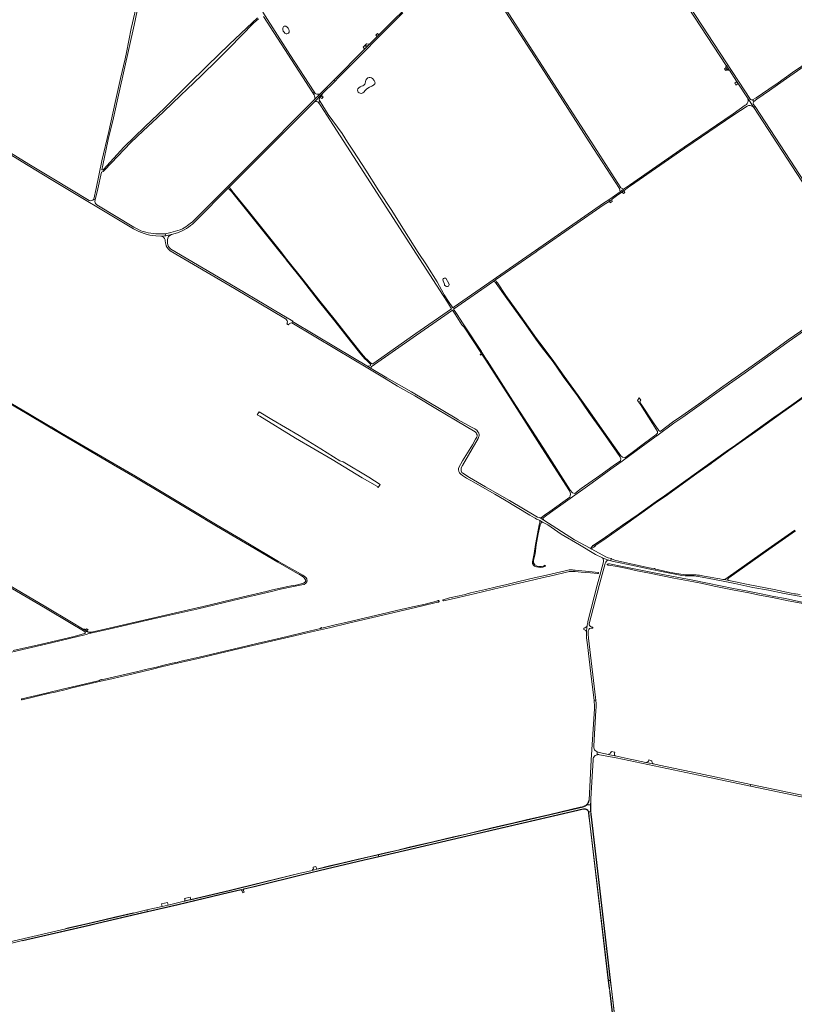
# Model space of a CAD drawing. Header units: metres. Extents: x 166325 to 190320, y 381923 to 404576.
# Tile 593 of 656: x 167481 to 169061, y 396203 to 398211. Entities that reach past the tile are written whole.
import ezdxf

# ---------------------------------------------------------------- set-up
doc = ezdxf.new("R2010")
doc.units = ezdxf.units.M
for name, color, linetype, lineweight in [('B-WE-OG-WATER_BEEK-GV', 8, 'Continuous', 18), ('B-WE-OG-WATER_MEER-GV', 8, 'Continuous', 18), ('B-WE-VH-VERHARDING_ASFALT-GV', 8, 'Continuous', 18), ('B-WE-VH-VERHARDING_BETON-GV', 8, 'Continuous', 18), ('B-WE-VH-VERHARDING_BETONSTRAATSTEEN-GV', 8, 'Continuous', 18), ('B-WE-VH-VERHARDING_FUNDERING_ZAND-GV', 8, 'Continuous', 18)]:
    doc.layers.add(name, color=color, linetype=linetype, lineweight=lineweight)

msp = doc.modelspace()

# ---------------------------------------------------------------- linework, layer by layer
at = {"layer": 'B-WE-OG-WATER_BEEK-GV', "flags": 128}
for points in [[(168648.386, 397085.104), (168614.272, 397087.994), (168609.871, 397088.422), (168608.449, 397088.84), (168606.885, 397088.961), (168604.436, 397088.816), (168601.515, 397088.581), (168590.869, 397086.217), (168575.765, 397082.749), (168555.267, 397078.113), (168536.191, 397073.704), (168518.768, 397069.511), (168493.515, 397063.607), (168474.457, 397059.185), (168453.494, 397054.19), (168431.004, 397048.723), (168400.368, 397041.649), (168389.539, 397038.754), (168377.427, 397035.972), (168357.984, 397031.459), (168344.71, 397027.968), (168344.51, 397027.854), (168344.36, 397027.679), (168344.278, 397027.463), (168344.275, 397027.233), (168344.311, 397027.098), (168344.529, 397026.181), (168344.581, 397025.925), (168344.708, 397025.696), (168344.898, 397025.517), (168345.133, 397025.402), (168345.392, 397025.364), (168345.602, 397025.391), (168349.168, 397026.192), (168375.836, 397032.406), (168421.976, 397043.483), (168449.881, 397049.989), (168474.788, 397055.535), (168491.459, 397059.592), (168529.851, 397068.683), (168549.419, 397073.047), (168568.192, 397077.481), (168596.344, 397084.258), (168599.678, 397084.992), (168601.629, 397085.389), (168603.218, 397085.571), (168608.297, 397085.725), (168614.184, 397085.234), (168626.172, 397084.052), (168645.171, 397082.749), (168659.834, 397081.259), (168660.345, 397081.252), (168660.367, 397081.252), (168660.641, 397081.293), (168660.891, 397081.41), (168661.098, 397081.593), (168661.245, 397081.828), (168661.318, 397082.095), (168661.474, 397082.857), (168661.292, 397083.477), (168661.008, 397083.69)], [(168096.37, 396971.223), (168095.734, 396971.077), (168095.541, 396971.033), (168095.741, 396970.558), (168095.707, 396969.915), (168095.45, 396969.659), (168094.88, 396969.314), (168060.196, 396961.064), (168029.186, 396953.602), (168003.281, 396947.727), (167967.718, 396939.513), (167933.536, 396931.389), (167884.631, 396919.896), (167846.815, 396910.752), (167807.187, 396901.568), (167803.553, 396900.796), (167791.873, 396898.214), (167775.091, 396894.174), (167760.107, 396890.641), (167737.789, 396885.715), (167722.366, 396881.843), (167683.476, 396872.667), (167665.491, 396868.319), (167648.123, 396864.762), (167647.649, 396864.743), (167647.233, 396864.89), (167647.043, 396865.097), (167645.08, 396864.647), (167645.097, 396864.507), (167645.001, 396864.158), (167644.627, 396863.813), (167643.649, 396863.375), (167615.061, 396856.624), (167570.884, 396846.06), (167535.337, 396837.635), (167485.665, 396825.915), (167485.197, 396825.678), (167484.862, 396825.339), (167484.774, 396825.09), (167484.834, 396824.442), (167485.122, 396824.041), (167485.557, 396823.737), (167486.25, 396823.585), (167539.353, 396836.305), (167553.424, 396839.654), (167576.094, 396845.05), (167588.299, 396847.955), (167608.526, 396852.64), (167646.647, 396861.602), (167668.971, 396866.665), (167686.125, 396870.671), (167709.462, 396876.217), (167734.892, 396882.416), (167749.016, 396885.914), (167772.84, 396891.409), (167793.439, 396896.387), (167845.26, 396908.319), (167872.701, 396914.745), (167901.581, 396921.608), (167938.879, 396930.56), (167965.106, 396936.675), (168041.413, 396954.547), (168076.096, 396962.285), (168112.611, 396970.875), (168151.902, 396980.267), (168221.706, 396996.674), (168288.142, 397012.19), (168328.112, 397021.636), (168332.077, 397022.534), (168333.973, 397022.858), (168335.396, 397023.229), (168335.899, 397023.319), (168335.984, 397023.357), (168336.217, 397023.519), (168336.395, 397023.739), (168336.505, 397024), (168336.539, 397024.281), (168336.321, 397025.197), (168336.3, 397025.298), (168336.192, 397025.569), (168336.014, 397025.8), (168335.78, 397025.975), (168335.508, 397026.08), (168334.885, 397026.165), (168333.583, 397025.838), (168323.538, 397022.997), (168305.26, 397018.422), (168282.351, 397013.281), (168249.496, 397005.649), (168218.198, 396998.313), (168186.454, 396990.685), (168157.818, 396984.248), (168121.92, 396975.686), (168097.307, 396969.937), (168096.801, 396969.854), (168096.595, 396970.029), (168096.43, 396970.486)]]:
    msp.add_lwpolyline(points, close=True, dxfattribs=at)
msp.add_lwpolyline([(169076.083, 397023.175), (169042.645, 397030.188), (169019.026, 397034.718), (168993.121, 397039.897), (168962.422, 397045.886), (168937.047, 397051.118), (168883.733, 397061.515), (168853.931, 397067.634), (168810.163, 397076.012), (168772.011, 397083.536), (168741.162, 397089.712), (168710.559, 397095.784), (168683.769, 397101.183), (168682.658, 397101.207), (168681.921, 397101.032), (168680.668, 397100.598), (168680.1, 397100.216), (168679.422, 397099.634), (168679.17, 397099.297), (168679.146, 397099.2), (168679.17, 397099.037), (168679.267, 397098.904), (168679.415, 397098.831), (168680.342, 397098.567), (168680.88, 397098.343), (168681.053, 397098.305), (168681.272, 397098.33), (168682.699, 397098.582), (168699.839, 397095.441), (168719.759, 397091.431), (168740.389, 397087.131), (168765.589, 397082.196), (168815.207, 397071.983), (168845.228, 397066.104), (168873.498, 397060.688), (168897.392, 397055.681), (168935.176, 397048.149), (168967.854, 397041.937), (168989.815, 397037.528), (169016.721, 397032.285), (169048.327, 397025.665), (169082.109, 397019.311)], dxfattribs=at)
at = {"layer": 'B-WE-OG-WATER_MEER-GV', "flags": 128}
for points in [[(168018.508, 398195.999), (168017.777, 398193.261), (168017.717, 398190.766), (168018.69, 398187.724), (168020.15, 398185.168), (168022.158, 398183.161), (168024.288, 398182.37), (168025.809, 398182.004), (168027.939, 398182.552), (168029.46, 398183.708), (168030.494, 398185.655), (168030.737, 398188.089), (168030.129, 398190.827), (168028.547, 398193.869), (168026.417, 398195.999), (168023.74, 398197.398), (168021.854, 398197.702), (168020.333, 398197.398), (168019.116, 398196.851)], [(168344.695, 397682.171), (168344.379, 397680.118), (168344.695, 397678.096), (168346.18, 397674.652), (168347.222, 397671.555), (168347.823, 397669.691), (168350.161, 397667.195), (168351.898, 397666.69), (168353.51, 397666.563), (168355.595, 397667.258), (168356.669, 397668.901), (168356.954, 397670.924), (168356.259, 397672.914), (168350.129, 397683.435), (168348.454, 397683.878), (168346.622, 397683.435), (168345.706, 397682.961)]]:
    msp.add_lwpolyline(points, close=True, dxfattribs=at)
at = {"layer": 'B-WE-OG-WATER_MEER-GV'}
for points in [[(168191.06, 398092.292, 0.11774425), (168187.347, 398087.437)], [(168200.884, 398090.864, 0.32555344), (168191.06, 398092.292)], [(168180.95, 398076.071, 0.18843698), (168170.954, 398069.616)], [(168186.376, 398084.296, -0.31123042), (168180.95, 398076.071)], [(168183.12, 398063.162, -0.11923987), (168194.259, 398073.386)], [(168194.259, 398073.386, 0.04337624), (168201.284, 398076.47)], [(168201.284, 398076.47, 0.20902723), (168205.911, 398081.554)], [(168205.911, 398081.554, 0.11080137), (168204.14, 398086.638)], [(168170.954, 398069.616, 0.38873947), (168173.182, 398061.62)], [(168173.182, 398061.62, 0.33401181), (168183.12, 398063.162)]]:
    msp.add_lwpolyline(points, format="xyb", dxfattribs=at)
at = {"layer": 'B-WE-OG-WATER_MEER-GV', "flags": 128}
for points in [[(168204.14, 398086.638), (168200.884, 398090.864)], [(168187.347, 398087.437), (168186.376, 398084.296)]]:
    msp.add_lwpolyline(points, dxfattribs=at)
at = {"layer": 'B-WE-VH-VERHARDING_ASFALT-GV', "flags": 128}
for points in [[(168621.27, 398573.701), (168627.96, 398565.691), (168628.345, 398565.187), (168635.477, 398555.853), (168636.575, 398554.176), (168666.255, 398508.849), (168671.608, 398500.675), (168681.147, 398486.107), (168685.774, 398479.041), (168754.09, 398374.71), (168922.29, 398117.432), (168922.447, 398117.192), (168927.533, 398109.412), (168928.599, 398107.781), (168942.934, 398085.852), (168947.319, 398079.144), (168965.549, 398051.257), (168978.16, 398031.891), (168980.782, 398033.598), (168977.719, 398038.281)], [(168971.36, 398048.091), (168636.251, 398560.641), (168628.538, 398571.571), (168624.566, 398576.602)], [(168293.201, 398259.89), (168213.686, 398180.046), (168210.193, 398176.539), (168194.639, 398160.921), (168191.064, 398157.329), (168187.764, 398154.013), (168184.541, 398150.775), (168121.913, 398087.852), (168124.201, 398085.729), (168130.718, 398092.273), (168262.505, 398224.623)], [(168082.132, 398043.542), (168098.291, 398059.711), (168124.201, 398085.729), (168121.913, 398087.852), (168094.521, 398060.331), (168082.851, 398048.781), (167953.03, 397918.51), (167840.195, 397805.385), (167838.414, 397803.599)], [(168092.151, 398047.751), (168092.581, 398051.041), (168093.492, 398051.98), (168094.762, 398053.289), (168096.836, 398055.426), (168097.151, 398055.751), (168097.737, 398057.788), (168098.291, 398059.711), (168082.132, 398043.542)], [(168978.16, 398031.891), (168965.549, 398051.257)], [(167342.907, 398012.742), (167337.274, 398016.203), (167316.577, 398028.923), (167309.735, 398033.128), (167303.21, 398037.138), (167298.508, 398040.193), (167292.252, 398044.592), (167287.108, 398047.725), (167286.848, 398047.913), (167284.664, 398044.238), (167301.634, 398034.34), (167376.18, 397988.71), (167377.67, 397986.93), (167378.52, 397984.03), (167381.485, 397982.268), (167383.18, 397981.26), (167387.48, 397981.64), (167390.587, 397979.731), (167498.31, 397913.55), (167545.18, 397885.11), (167713.43, 397784.38)], [(167837.081, 397797.509), (167842.09, 397802.54), (167905.889, 397866.622), (167909.297, 397870.045), (167954.77, 397915.72), (168082.132, 398043.542)], [(168090.701, 398042.021), (168093.701, 398043.761), (168092.151, 398047.751)], [(168963.213, 398038.072), (168960.718, 398036.331), (168936.028, 398019.101), (168836.49, 397950.88), (168724.7, 397873.6), (168712.729, 397865.004), (168705.759, 397859.999), (168682.879, 397843.57), (168684.639, 397840.79), (168684.683, 397840.818), (168688.419, 397843.24), (168688.591, 397843.435), (168689.596, 397844.575), (168690.289, 397845.36), (168698.419, 397851.56), (168709.168, 397859.317), (168709.31, 397859.419), (168713.516, 397862.454), (168713.744, 397862.619), (168714.095, 397862.872), (168722.64, 397869.038), (168726.758, 397872.01), (168837.898, 397948.79)], [(168837.898, 397948.79), (168937.449, 398016.981), (168964.632, 398034.874)], [(168978.25, 398043.791), (168975.888, 398047.251)], [(169052.251, 397924.32), (168980.782, 398033.598), (168978.16, 398031.891), (169026.582, 397958.01), (169126.005, 397805.494), (169131.676, 397796.795), (169141.853, 397781.219), (169144.742, 397776.81), (169152.326, 397765.236), (169158.333, 397756.069), (169209.502, 397677.979)], [(167622.67, 397842.39), (167546.98, 397887.7), (167499.85, 397916.29), (167342.907, 398012.742)], [(169209.832, 397682.92), (169052.251, 397924.32)], [(167635.17, 397843.3), (167632.118, 397844.619)], [(167719.017, 397785.06), (167714.18, 397787.93), (167638.208, 397833.011)], [(167758.531, 397769.871), (167768.89, 397769.54)], [(167770.38, 397773.96), (167758.611, 397774.281)], [(167778.304, 397774.496), (167778.967, 397770.239)], [(167812.87, 397784.45), (167808.11, 397782.04), (167789.276, 397776.669)], [(167790.731, 397772.583), (167790.79, 397772.6)], [(167790.79, 397772.6), (167802.858, 397776.113)], [(167777.593, 397761.862), (167777.759, 397760.872), (167778.74, 397755.02), (167778.929, 397753.891)], [(167782.77, 397755.25), (167782.579, 397760.743), (167782.544, 397761.748)], [(167787.947, 397739.812), (167918.95, 397662.38), (168023.091, 397600.95), (168023.721, 397600.578)], [(168036.341, 397592.32), (168037.781, 397595.23), (168038.101, 397596.091), (168000, 397618.658), (167982.89, 397628.57), (167920.96, 397665.25), (167789.098, 397743.202)], [(168025.923, 397590.523), (168029.302, 397588.642)], [(168642.593, 396978.741), (168662.743, 397056.98), (168674.944, 397101.603), (168676.251, 397104.174), (168677.962, 397106.861), (168679.186, 397107.855), (168682.085, 397108.679), (168672.147, 397112.233), (168670.003, 397113.27), (168670.918, 397111.9), (168671.272, 397110.68), (168671.726, 397108.866), (168671.953, 397105.449), (168666.653, 397084.928), (168659.169, 397057.595), (168640.093, 396983.242)], [(168638.184, 396973.797), (168637.198, 396972.894), (168635.967, 396971.861), (168633.977, 396970.582), (168631.781, 396969.562), (168631.629, 396966.953), (168633.268, 396966.69), (168635.504, 396965.186), (168637.141, 396962.868)], [(168645.658, 396969.697), (168646.421, 396969.72), (168647.18, 396969.643), (168649.753, 396969.583), (168650.164, 396972.122)], [(168650.164, 396972.122), (168648.835, 396972.247), (168647.542, 396972.578), (168646.934, 396972.812)], [(168638.913, 396935.839), (168646.023, 396877.561), (168652.648, 396822.347), (168654.586, 396822.697), (168656.055, 396822.962), (168655.513, 396828.681), (168642.263, 396937.942), (168641.114, 396949.522), (168640.603, 396957.564), (168640.713, 396964.273)], [(168653.158, 396805.547), (168646.872, 396701.401), (168642.28, 396619.14)], [(168652.712, 396724.11), (168652.373, 396725.852), (168652.206, 396727.618), (168652.192, 396728.855), (168652.263, 396730.091), (168656.472, 396801.843), (168656.732, 396808.569), (168656.782, 396815.3), (168656.055, 396822.962), (168654.586, 396822.697), (168652.648, 396822.347), (168652.661, 396822.241)], [(168651.662, 396706.371), (168651.874, 396706.769)], [(168658.641, 396711.872), (168658.623, 396717.783)], [(168638.021, 396609.791), (168643.185, 396609.838), (168645.436, 396609.858), (168645.732, 396617.454), (168645.963, 396621.548), (168650.484, 396701.582)], [(168972.544, 396651.3), (168971.781, 396647.814), (169335.126, 396571.496), (169337.486, 396571.138), (169338.38, 396570.96), (169339.262, 396570.733)], [(169344.894, 396573.042), (169339.941, 396574.392), (169337.244, 396574.783), (168972.544, 396651.3)], [(168629.393, 396605.021), (168609.4, 396600.17), (168413.042, 396554.463), (168212.673, 396507.699), (168213.099, 396505.405), (168213.356, 396504.144), (168414.211, 396551.123), (168619.002, 396598.801)], [(168645.342, 396607.429), (168645.436, 396609.858), (168643.185, 396609.838), (168638.021, 396609.791)], [(168619.002, 396598.801), (168624.502, 396600.012), (168630.995, 396601.214), (168633.068, 396601.45), (168635.152, 396601.372), (168636.882, 396600.986), (168638.495, 396600.251)], [(168641.825, 396595.3), (168643.898, 396595.508), (168645.555, 396595.675)], [(168642.082, 396593.113), (168643.562, 396577.961), (168682.066, 396251.428), (168682.901, 396251.501), (168684.195, 396251.583), (168685.701, 396251.738), (168662.273, 396451.003)], [(168662.273, 396451.003), (168645.943, 396590.374)], [(167939.334, 396438.411), (167931.415, 396436.505), (167932.03, 396436.326), (167932.471, 396436.143), (167933.032, 396435.835), (167933.551, 396435.46), (167934.018, 396435.023), (167934.428, 396434.531), (167934.773, 396433.992), (167935.048, 396433.414), (167935.078, 396433.338), (167936.275, 396430.311), (167939.09, 396431.27), (167937.87, 396435.131)], [(168687.793, 396233.943), (168685.701, 396251.738), (168684.195, 396251.583), (168682.901, 396251.501), (168682.066, 396251.428), (168683.955, 396235.409), (168684.712, 396228.999), (168685.052, 396226.118), (168704.781, 396059)], [(168710.694, 396040.523), (168709.48, 396050.777), (168687.793, 396233.943)]]:
    msp.add_lwpolyline(points, dxfattribs=at)
for points in [[(168921.612, 398113.74), (168921.591, 398113.773), (168921.534, 398113.67), (168921.082, 398112.86), (168920.396, 398112.149), (168919.349, 398111.326), (168918.759, 398110.941), (168921.014, 398107.567), (168921.647, 398108.022), (168921.955, 398108.243), (168922.526, 398108.462), (168922.758, 398108.552), (168923.569, 398108.455), (168924.469, 398108.442), (168925.199, 398108.225), (168924.514, 398109.278)], [(168689.596, 397844.575), (168688.591, 397843.435), (168688.419, 397843.24), (168684.683, 397840.818), (168684.639, 397840.79), (168683.333, 397840.063), (168684.411, 397839.527), (168684.711, 397839.124), (168684.874, 397838.905), (168685.138, 397838.032), (168685.152, 397837.714), (168685.174, 397837.173), (168689.594, 397840.206), (168689.425, 397840.625), (168689.041, 397842.028), (168689.107, 397842.861)], [(168798.366, 396687.813), (168788.506, 396689.877), (168773.256, 396693.07), (168758.421, 396696.175), (168733.072, 396701.482), (168726.456, 396702.867), (168695.455, 396709.357), (168684.939, 396711.558), (168681.681, 396712.241), (168662.797, 396716.198), (168660.663, 396716.868), (168658.623, 396717.783), (168658.641, 396711.872), (168659.88, 396712.06), (168661.131, 396712.13), (168662.528, 396712.069), (168663.912, 396711.863), (168697.432, 396705.361), (168865.852, 396670.064), (168971.781, 396647.814), (168972.544, 396651.3), (168866.963, 396673.452)], [(168060.781, 396468.281), (168105.981, 396479.033), (168183.672, 396497.263), (168195.637, 396500), (168213.356, 396504.144), (168213.099, 396505.405), (168212.673, 396507.699), (168188.652, 396502.093), (168091.121, 396479.158), (168089.42, 396478.746), (168086.882, 396478.132), (168077.391, 396475.836), (168060.067, 396471.646), (168053.256, 396469.998), (167955.311, 396445.952), (167924.59, 396438.523), (167908.169, 396434.463), (167830.279, 396416.108), (167827.538, 396415.462), (167820.685, 396413.848), (167817.985, 396413.212), (167816.76, 396412.923), (167802.63, 396409.593), (167783.629, 396405.182), (167771.538, 396402.376), (167740.58, 396395.19), (167741.436, 396391.748), (167803.831, 396406.262), (167906.221, 396430.432), (167929.781, 396436.112), (167931.415, 396436.505), (167939.334, 396438.411), (167961.871, 396443.833)], [(167623.05, 396364.273), (167639.791, 396368.103), (167741.356, 396391.729), (167741.436, 396391.748), (167740.58, 396395.19), (167713.153, 396388.823), (167622.471, 396367.773), (167575.135, 396356.722), (167372.571, 396309.434), (167280.567, 396288.148), (167281.339, 396284.734), (167285.203, 396285.631), (167288.031, 396286.287), (167389.403, 396309.834), (167403.373, 396313.089), (167439.113, 396321.416), (167448.625, 396323.633), (167476.176, 396330.052), (167486.983, 396332.57)]]:
    msp.add_lwpolyline(points, close=True, dxfattribs=at)
at = {"layer": 'B-WE-VH-VERHARDING_ASFALT-GV'}
for points in [[(168965.549, 398051.257, -0.20843268), (168966.105, 398042.434)], [(168082.132, 398043.542, -0.35441571), (168090.701, 398042.021)], [(168966.105, 398042.434, -0.11966019), (168963.213, 398038.072)], [(168964.632, 398034.874, -0.14797085), (168971.092, 398035.852)], [(168971.092, 398035.852, -0.18555215), (168978.16, 398031.891)], [(168975.888, 398047.251, -0.22086737), (168971.36, 398048.091)], [(168977.719, 398038.281, -0.25244921), (168978.25, 398043.791)], [(167622.923, 397842.275, -0.01131628), (167622.67, 397842.39)], [(167632.118, 397844.619, -0.34255162), (167622.923, 397842.275)], [(167638.208, 397833.011, -0.35708539), (167635.17, 397843.3)], [(167802.858, 397776.113, 0.09772248), (167837.081, 397797.509)], [(167838.414, 397803.599, -0.06655141), (167812.87, 397784.45)], [(167713.43, 397784.38, 0.11274148), (167758.531, 397769.871)], [(167758.611, 397774.281, -0.11931581), (167719.017, 397785.06)], [(167778.967, 397770.239, -0.02927826), (167768.89, 397769.54)], [(167768.89, 397769.54, -0.32626216), (167777.593, 397761.862)], [(167778.304, 397774.496, -0.02650003), (167770.38, 397773.96)], [(167789.276, 397776.669, -0.0374896), (167778.304, 397774.496)], [(167790.79, 397772.6, -0.03494045), (167778.967, 397770.239)], [(167782.544, 397761.748, -0.33012776), (167790.731, 397772.583)], [(167778.929, 397753.891, 0.19142367), (167787.947, 397739.812)], [(167789.098, 397743.202, -0.20332526), (167782.77, 397755.25)], [(168023.721, 397600.578, -0.32204276), (168026.794, 397592.54)], [(168026.794, 397592.54, -0.07482644), (168025.923, 397590.523)], [(168029.302, 397588.642, -0.06174468), (168030.891, 397590.276)], [(168030.891, 397590.276, -0.16021723), (168036.341, 397592.32)], [(168638.184, 396973.797, 0.02790647), (168637.141, 396962.868)], [(168640.093, 396983.242, 0.02446378), (168638.184, 396973.797)], [(168640.713, 396964.273, -0.1323857), (168641.623, 396967.492)], [(168641.623, 396967.492, -0.20544997), (168645.658, 396969.697)], [(168643.753, 396974.811, -0.15273399), (168642.593, 396978.741)], [(168646.934, 396972.812, -0.18026178), (168643.753, 396974.811)], [(168637.141, 396962.868, 0.02047122), (168637.153, 396954.759)], [(168637.153, 396954.759, 0.02293688), (168638.913, 396935.839)], [(168652.661, 396822.241, -0.04498558), (168653.158, 396805.547)], [(168650.484, 396701.582, -0.0935865), (168651.662, 396706.371)], [(168651.874, 396706.769, -0.21060963), (168658.641, 396711.872)], [(168654.993, 396720.331, -0.15315851), (168652.712, 396724.11)], [(168658.623, 396717.783, -0.10034), (168654.993, 396720.331)], [(168642.28, 396619.14, -0.02141363), (168642.141, 396617.879)], [(168638.495, 396600.251, -0.17617283), (168641.825, 396595.3)], [(168645.943, 396590.374, -0.00867257), (168645.555, 396595.675)], [(167937.87, 396435.131, -0.2704091), (167938.04, 396437.483)], [(167938.04, 396437.483, -0.17462396), (167939.334, 396438.411)]]:
    msp.add_lwpolyline(points, format="xyb", dxfattribs=at)
at = {"layer": 'B-WE-VH-VERHARDING_BETON-GV', "flags": 128}
for points in [[(168098.75, 398053.828), (168097.93, 398054.513), (168097.814, 398054.609), (168097.278, 398054.018), (168098.175, 398053.161), (168098.626, 398052.729), (168098.719, 398052.641), (168099.216, 398053.199), (168099.339, 398053.337), (168099.208, 398053.446)], [(168084.825, 396483.576), (168079.714, 396482.183), (168079.864, 396481.564), (168079.975, 396480.729), (168079.989, 396479.592), (168079.883, 396478.773), (168079.452, 396477.805), (168079.115, 396477.355), (168078.491, 396476.76), (168077.391, 396475.836), (168086.882, 396478.132)]]:
    msp.add_lwpolyline(points, close=True, dxfattribs=at)
at = {"layer": 'B-WE-VH-VERHARDING_BETONSTRAATSTEEN-GV', "flags": 128}
for points in [[(168213.686, 398180.046), (168210.629, 398182.72), (168207.563, 398179.082), (168210.193, 398176.539)], [(168186.179, 398158.488), (168191.064, 398157.329), (168194.639, 398160.921), (168189.052, 398161.503), (168188.577, 398161.553), (168181.878, 398154.593), (168182.016, 398154.395), (168184.541, 398150.775), (168187.764, 398154.013)], [(168922.447, 398117.192), (168922.29, 398117.432), (168921.591, 398113.773), (168921.612, 398113.74), (168924.514, 398109.278), (168925.199, 398108.225), (168928.599, 398107.781), (168927.533, 398109.412)], [(168942.934, 398085.852), (168942.403, 398084.089), (168942.146, 398083.412), (168941.712, 398082.845), (168941.063, 398082.319), (168939.951, 398081.838), (168939.35, 398081.444), (168941.898, 398077.696), (168942.676, 398078.27), (168944.221, 398079.213), (168945.439, 398079.369), (168947.319, 398079.144)], [(168098.175, 398053.161), (168097.278, 398054.018), (168097.814, 398054.609), (168096.839, 398055.423), (168096.836, 398055.426), (168094.762, 398053.289), (168093.492, 398051.98), (168096.051, 398051.173), (168097.617, 398050.385), (168099.919, 398052.853), (168099.339, 398053.337), (168099.216, 398053.199), (168098.719, 398052.641), (168098.626, 398052.729)], [(168713.744, 397862.619), (168713.516, 397862.454), (168709.31, 397859.419), (168709.168, 397859.317), (168710.401, 397858.56), (168710.676, 397858.234), (168712.458, 397856.121), (168715.519, 397858.297), (168714.101, 397860.717)], [(167908.169, 396434.463), (167924.59, 396438.523), (167955.311, 396445.952), (168053.256, 396469.998), (168053.235, 396470.508), (167955.193, 396446.438), (167924.471, 396439.009), (167908.052, 396434.949), (167830.155, 396416.592), (167818.001, 396413.728), (167816.663, 396413.413), (167816.76, 396412.923), (167817.985, 396413.212), (167820.685, 396413.848), (167827.538, 396415.462), (167830.279, 396416.108)], [(167623.185, 396363.688), (167639.926, 396367.518), (167741.492, 396391.145), (167803.968, 396405.678), (167906.36, 396429.848), (167932.471, 396436.143), (167932.03, 396436.326), (167931.415, 396436.505), (167929.781, 396436.112), (167906.221, 396430.432), (167803.831, 396406.262), (167741.436, 396391.748), (167741.356, 396391.729), (167639.791, 396368.103), (167623.05, 396364.273), (167486.983, 396332.57), (167486.807, 396331.913)], [(167783.629, 396405.182), (167782.527, 396410.264), (167770.441, 396407.8), (167771.538, 396402.376)], [(167828.938, 396421.364), (167817.483, 396418.415), (167817.658, 396417.568), (167817.832, 396416.727), (167818.061, 396415.625), (167818.001, 396413.728), (167830.155, 396416.592)], [(167622.471, 396367.773), (167713.153, 396388.823), (167713.04, 396389.282), (167697.948, 396385.688), (167674.269, 396380.166), (167640.678, 396372.435), (167619.84, 396367.715), (167583.579, 396359.255), (167577.824, 396357.912), (167575.02, 396357.257), (167575.135, 396356.722)]]:
    msp.add_lwpolyline(points, close=True, dxfattribs=at)
at = {"layer": 'B-WE-VH-VERHARDING_BETONSTRAATSTEEN-GV'}
for points in [[(168686.294, 396715.451, -0.09319251), (168681.681, 396712.241)], [(168695.455, 396709.357, -0.20965655), (168694.377, 396711.179)], [(168764.344, 396700.514, -0.30812599), (168758.421, 396696.175)], [(168773.256, 396693.07, -0.23859705), (168770.304, 396699.398)], [(168629.393, 396605.021, 0.14927786), (168638.021, 396609.791)], [(168638.021, 396609.791, 0.16022849), (168642.141, 396617.879)], [(168645.342, 396607.429, 0.0189722), (168645.555, 396595.675)], [(168642.082, 396593.113, 0.06359268), (168641.825, 396595.3)]]:
    msp.add_lwpolyline(points, format="xyb", dxfattribs=at)
at = {"layer": 'B-WE-VH-VERHARDING_BETONSTRAATSTEEN-GV', "flags": 128}
for points in [[(168681.681, 396712.241), (168684.939, 396711.558), (168695.455, 396709.357)], [(168694.509, 396715.014), (168694.982, 396716.953), (168687.61, 396718.251), (168687.542, 396717.903), (168687.369, 396717.353), (168687.122, 396716.833), (168686.294, 396715.451)], [(168694.377, 396711.179), (168694.509, 396715.014)], [(168758.421, 396696.175), (168773.256, 396693.07)], [(168770.304, 396699.398), (168764.561, 396701.289), (168764.344, 396700.514)], [(168642.141, 396617.879), (168641.517, 396617.96), (168641.299, 396616.889), (168641.004, 396615.835), (168640.633, 396614.807), (168640.188, 396613.808), (168639.671, 396612.844), (168639.084, 396611.921), (168638.432, 396611.043), (168637.718, 396610.215), (168636.944, 396609.441), (168636.117, 396608.726), (168635.239, 396608.074), (168634.821, 396607.796), (168633.919, 396607.299), (168632.98, 396606.874), (168632.012, 396606.522), (168631.543, 396606.382), (168624.002, 396604.543), (168607.51, 396600.456), (168584.664, 396595.092), (168561.986, 396589.837), (168540.983, 396584.966), (168514.177, 396578.646), (168489.212, 396572.873), (168461.63, 396566.468), (168444.309, 396562.444), (168418.728, 396556.408), (168391.426, 396550.04), (168366.053, 396543.998), (168348.778, 396540.051), (168323.688, 396534.185), (168299.074, 396528.551), (168275.59, 396522.905), (168249.51, 396516.707), (168227.071, 396511.48), (168198.343, 396504.808), (168168.847, 396498.025), (168140.15, 396491.195), (168113.118, 396484.864), (168089.28, 396479.289), (168089.42, 396478.746), (168091.121, 396479.158), (168188.652, 396502.093)], [(168188.652, 396502.093), (168212.673, 396507.699), (168413.042, 396554.463), (168609.4, 396600.17), (168629.393, 396605.021)], [(168645.675, 396600.792), (168645.651, 396604.655), (168645.832, 396612.67), (168646.183, 396621.529), (168645.963, 396621.548), (168645.732, 396617.454), (168645.436, 396609.858), (168645.342, 396607.429)], [(168638.495, 396600.251), (168636.882, 396600.986), (168635.152, 396601.372), (168633.068, 396601.45), (168630.995, 396601.214), (168624.502, 396600.012), (168619.002, 396598.801), (168414.211, 396551.123), (168213.356, 396504.144), (168195.637, 396500), (168183.672, 396497.263), (168105.981, 396479.033), (168060.781, 396468.281), (167961.871, 396443.833), (167939.334, 396438.411)], [(167962.013, 396443.25), (168060.922, 396467.698), (168106.119, 396478.449), (168183.807, 396496.678), (168195.772, 396499.415), (168213.493, 396503.56), (168414.347, 396550.539), (168619.135, 396598.216), (168624.621, 396599.424), (168631.104, 396600.624), (168631.887, 396600.819), (168632.685, 396600.936), (168633.491, 396600.974), (168634.296, 396600.931), (168635.093, 396600.809), (168635.875, 396600.608), (168636.632, 396600.332), (168637.359, 396599.981), (168638.047, 396599.56), (168638.69, 396599.074), (168639.282, 396598.526), (168639.816, 396597.922), (168640.289, 396597.268), (168640.694, 396596.571), (168641.028, 396595.836), (168641.288, 396595.073), (168641.432, 396594.489), (168642.192, 396585.706), (168642.965, 396577.897), (168681.47, 396251.358), (168683.42, 396235.114), (168683.955, 396235.409), (168682.066, 396251.428), (168643.562, 396577.961), (168642.082, 396593.113)], [(168645.943, 396590.374), (168662.273, 396451.003), (168685.701, 396251.738), (168687.793, 396233.943), (168709.48, 396050.777), (168709.918, 396050.84), (168710.079, 396050.863), (168688.389, 396234.013), (168686.297, 396251.808), (168662.869, 396451.073), (168646.539, 396590.444), (168646.072, 396595.505), (168645.675, 396600.792)], [(167938.04, 396437.483), (167962.013, 396443.25)], [(168704.781, 396059), (168685.052, 396226.118), (168684.712, 396228.999), (168684.228, 396228.775), (168684.555, 396226.059), (168684.572, 396225.915), (168704.284, 396058.941)]]:
    msp.add_lwpolyline(points, dxfattribs=at)
at = {"layer": 'B-WE-VH-VERHARDING_FUNDERING_ZAND-GV', "flags": 128}
for points in [[(168393.251, 398347.72), (168393.914, 398347.031), (168395.341, 398345.55), (168398.631, 398341.25), (168458.79, 398247.491), (168523.735, 398147.131), (168544.8, 398114.58), (168642.879, 397961.65), (168704.368, 397866.67), (168705.153, 397862.906), (168705.759, 397859.999), (168712.729, 397865.004), (168709.538, 397866.771), (168707.029, 397868.16), (168645.65, 397963.4), (168588.99, 398051.731), (168547.33, 398116.011)], [(168547.33, 398116.011), (168526.294, 398148.679), (168461.47, 398249.35), (168397.761, 398347.66), (168396.332, 398349.544), (168395.78, 398350.272)], [(167720.539, 398245.049), (167708.694, 398192.99), (167698.88, 398144.028), (167695.888, 398130.945), (167686.687, 398090.72), (167676.042, 398041.925), (167662.744, 397982.897), (167648.668, 397923.2), (167637.16, 397866.62), (167632.118, 397844.619), (167635.17, 397843.3), (167640.25, 397866.01), (167647.677, 397900.241), (167651.072, 397901.197), (167653.941, 397903.811), (167652.168, 397905.492), (167652.072, 397905.385), (167651.031, 397904.703), (167649.824, 397904.526), (167648.42, 397904.678), (167650.454, 397914.301), (167661.646, 397966.6), (167672.202, 398010.757), (167684.132, 398063.435), (167693.949, 398108.974), (167704.088, 398154.392), (167714.441, 398199.766), (167724.211, 398245.176)], [(167720.539, 398245.049), (167708.694, 398192.99), (167698.88, 398144.028), (167695.888, 398130.945), (167686.687, 398090.72), (167676.042, 398041.925), (167662.744, 397982.897), (167648.668, 397923.2), (167637.16, 397866.62), (167632.118, 397844.619), (167635.17, 397843.3), (167640.25, 397866.01), (167647.677, 397900.241), (167651.072, 397901.197), (167653.941, 397903.811), (167652.168, 397905.492), (167652.072, 397905.385), (167651.031, 397904.703), (167649.824, 397904.526), (167648.42, 397904.678), (167650.454, 397914.301), (167661.646, 397966.6), (167672.202, 398010.757), (167684.132, 398063.435), (167693.949, 398108.974), (167704.088, 398154.392), (167714.441, 398199.766), (167724.211, 398245.176)], [(167966.178, 398214.64), (167956.07, 398205.52), (167908.473, 398160.423), (167864.312, 398117.351), (167823.183, 398077.306), (167776.777, 398030.954), (167736.16, 397992.724), (167693.255, 397951.232), (167652.168, 397905.492), (167653.941, 397903.811), (167654.237, 397904.081), (167707.919, 397960.668), (167732.961, 397984.095), (167761.337, 398010.875), (167791.618, 398039.229), (167810.62, 398057.845), (167821.881, 398068.877), (167851.812, 398097.036), (167884.403, 398128.879), (167895.347, 398139.978), (167908.976, 398153.8), (167957.64, 398203.81), (167967.964, 398212.966)], [(167978.6, 398217.66), (168078.845, 398061.607), (168081.826, 398063.468), (168032.131, 398140.22), (167976.91, 398226.06)], [(168447.928, 397677.639), (168450.531, 397679.45), (168451.552, 397680.158), (168534.6, 397737.76), (168538.674, 397740.602), (168543.766, 397744.154), (168673.018, 397834.32), (168683.333, 397840.063), (168684.639, 397840.79), (168682.879, 397843.57), (168671.448, 397836.51), (168532.791, 397740.51), (168367.163, 397625.257), (168364.321, 397623.28), (168355.853, 397636.274), (168353.327, 397634.679), (168361.851, 397621.51), (168288.821, 397570.64), (168201.302, 397509.19), (168200.926, 397509.239), (168199.251, 397509.309), (168195.199, 397512.335), (168193.782, 397510.895), (168196.243, 397508.117), (168196.795, 397507.494), (168196.791, 397506.193), (168196.755, 397505.841)], [(168189.231, 397504.86), (168198.181, 397499.41), (168198.128, 397502.517), (168198.121, 397502.96), (168290.481, 397567.55), (168363.571, 397618.71), (168369.052, 397610.087), (168371.686, 397611.765), (168366.011, 397620.64), (168447.928, 397677.639)], [(168780.286, 397361.853), (168778.42, 397364.54), (168755.167, 397347.088), (168727.435, 397326.026), (168715.003, 397317.327), (168710.685, 397318.46), (168706.975, 397321.342), (168672.477, 397370.436), (168643.608, 397411.032), (168619.823, 397444.598), (168591.263, 397484.087), (168570.399, 397513.99), (168546.354, 397545.568), (168535.294, 397560.76), (168502.772, 397607.06), (168472.756, 397648.364), (168455.347, 397674.269), (168452.901, 397672.535), (168471.139, 397647.131), (168501.199, 397605.747), (168508.5, 397595.389), (168533.686, 397559.662), (168544.898, 397544.413), (168568.898, 397512.854), (168589.699, 397482.907), (168618.459, 397443.504), (168641.953, 397409.952), (168670.931, 397369.308), (168705.419, 397320.016), (168706.879, 397315.549), (168706.516, 397311.388), (168691.352, 397300.777), (168664.287, 397281.062), (168626.51, 397254.722), (168613.407, 397244.775), (168608.581, 397246.215), (168604.112, 397251.549), (168548.051, 397339.006), (168486.995, 397433.779), (168434.413, 397515.584), (168433.329, 397517.269), (168424.556, 397531.434), (168422.635, 397534.356), (168389.634, 397584.571), (168385.391, 397590.33), (168371.686, 397611.765), (168369.052, 397610.087), (168382.711, 397588.6), (168387.734, 397583.643), (168423.002, 397530.331), (168420.242, 397528.066), (168420.992, 397526.847), (168423.927, 397528.488), (168431.646, 397516.181), (168485.217, 397432.621), (168546.339, 397337.99), (168602.555, 397250.151)], [(169086.849, 397584.409), (169048.641, 397557.834), (169005.272, 397526.852), (168958.839, 397493.365), (168915.382, 397462.584), (168865.295, 397426.969), (168831.809, 397402.947), (168812.507, 397390.188), (168789.209, 397372.637), (168787.308, 397371.21), (168784.363, 397372.864), (168773.481, 397388.5), (168748.542, 397427.034), (168746.211, 397432.502), (168747.992, 397434.642), (168744.86, 397439.354), (168741.234, 397434.109), (168747.214, 397426.22), (168771.762, 397387.334), (168782.24, 397371.07), (168782.224, 397367.395), (168778.42, 397364.54), (168780.286, 397361.853), (168815.278, 397388.085), (168833.591, 397400.271), (168867.077, 397424.293), (168917.164, 397459.908), (168960.621, 397490.689), (169007.054, 397524.176), (169050.423, 397555.158), (169088.631, 397581.733)], [(169087.392, 397447.712), (169059.646, 397428.287), (169031.762, 397408.276), (169019.067, 397399.256), (168980.53, 397371.877), (168935.934, 397340.052), (168926.903, 397333.608), (168890.543, 397307.556), (168861.322, 397286.929), (168796.079, 397240.109), (168778.953, 397228.168), (168752.754, 397209.298), (168742.644, 397202.016), (168710.566, 397179.638), (168676.145, 397155.178), (168654.825, 397141.376), (168651.112, 397138.972), (168653.616, 397135.676), (168653.706, 397135.722), (168656.002, 397139.282), (168677.236, 397153.75), (168711.628, 397178.136), (168743.488, 397200.464), (168747.101, 397203.06), (168779.973, 397226.676), (168797.222, 397238.587), (168862.338, 397285.429), (168891.548, 397305.969), (168891.979, 397306.28), (168927.729, 397332.076), (168981.563, 397370.423), (168991.462, 397377.45), (169032.759, 397406.769), (169060.594, 397426.801), (169088.387, 397446.154)], [(167450.052, 397433.937), (167496.04, 397406.763), (167542.106, 397379.788), (167565.183, 397366.119), (167672.615, 397303.178), (167715.695, 397278.062), (167771.623, 397244.808), (167832.943, 397208.126), (167882.682, 397177.925), (167941.584, 397143.506), (168007.894, 397104.254), (168047.52, 397081.553), (168051.458, 397079.296), (168057.182, 397076.017), (168060.694, 397073.165), (168062.844, 397070.601), (168064.322, 397068.461), (168064.429, 397066.451), (168064.233, 397065.667), (168064.001, 397064.742), (168063.652, 397064.238), (168063.397, 397063.869), (168061.962, 397062.763), (168059.868, 397061.821), (168057.45, 397060.831), (168057.007, 397060.649), (168050.622, 397059.184), (168044.236, 397057.719), (168034.766, 397056.019), (168028.152, 397054.832), (167996.892, 397048.06), (167984.001, 397044.707), (167933.96, 397033.115), (167852.26, 397013.553), (167843.021, 397011.341), (167751.775, 396990.42), (167663.759, 396969.999), (167627.349, 396962.05), (167622.96, 396961.758), (167621.609, 396961.937), (167620.647, 396962.064), (167619.948, 396962.335), (167617.838, 396963.154), (167614.848, 396962.017), (167614.864, 396959.65), (167614.027, 396958.959), (167612.971, 396958.675), (167592.34, 396953.133), (167525.442, 396936.926), (167467.787, 396924.055)], [(167455.592, 396918.882), (167546.082, 396939.706), (167616.427, 396957.193), (167618.79, 396957.931), (167623.536, 396959.414), (167626.372, 396959.602), (167662.782, 396967.551), (167750.798, 396987.972), (167842.044, 397008.893), (167932.983, 397030.667), (167983.024, 397042.259), (167997.223, 397045.608), (168012.989, 397049.454), (168036.305, 397054.234), (168056.688, 397058.166), (168061.05, 397059.147), (168064.817, 397061.595), (168066.746, 397064.414), (168067.103, 397066.25), (168066.849, 397068.577), (168066.569, 397070.189), (168065.418, 397072.279), (168063.77, 397073.957), (168061.46, 397075.864), (168058.517, 397077.767), (168009.229, 397106.004), (167942.919, 397145.256), (167884.017, 397179.675), (167834.278, 397209.876), (167772.958, 397246.558), (167717.03, 397279.812), (167673.95, 397304.928), (167595.789, 397350.72), (167566.518, 397367.869), (167550.908, 397377.115), (167545.249, 397380.467), (167543.441, 397381.538), (167497.375, 397408.513), (167451.387, 397435.687)], [(168602.881, 397236.783), (168561.993, 397207.839), (168551.73, 397200.224), (168553.289, 397198.235), (168563.355, 397206.139), (168594.192, 397227.627), (168648.739, 397266.255), (168686.577, 397294.02), (168709.772, 397310.241), (168748.639, 397338.931), (168776.809, 397359.247), (168780.286, 397361.853)], [(168542.48, 397180.823), (168543.749, 397183.516), (168543.906, 397183.849), (168547.267, 397186.32), (168542.119, 397189.147), (168541.672, 397184.768), (168540.647, 397180.963), (168536.883, 397162.466), (168533.314, 397140.31), (168530.625, 397121.952), (168527.585, 397108.275)], [(168529.099, 397107.712), (168532.156, 397121.63), (168534.726, 397140.034), (168538.377, 397162.337), (168542.48, 397180.823)], [(169062.167, 397170.002), (169007.834, 397131.852), (168926, 397074.152), (168920.162, 397069.989), (168918.649, 397069.156), (168927.609, 397067.081), (168925.253, 397068.393), (168925.398, 397070.482), (168927.153, 397072.517), (169008.985, 397130.216), (169063.323, 397168.37)], [(168829.301, 397079.882), (168816.834, 397082.007), (168802.451, 397085.085), (168784.657, 397088.774), (168778.143, 397090.193), (168775.91, 397091.349), (168768.666, 397092.521), (168764.609, 397092.979), (168697.144, 397108.05), (168693.129, 397109.25), (168688.147, 397111.609), (168687.94, 397111.767), (168687.587, 397111.854), (168686.505, 397107.404), (168695.709, 397105.346), (168728.756, 397098.328), (168763.529, 397090.846), (168796.668, 397083.983), (168831.553, 397077.125), (168838.443, 397076.521), (168841.414, 397076.495), (168846.959, 397076.515), (168849.714, 397076.821), (168856.965, 397076.773), (168873.07, 397074.042), (168912.204, 397066.39), (168939.624, 397060.791), (168976.478, 397053.133), (169008.004, 397047.326), (169040.143, 397040.528), (169078.129, 397033.566)], [(167395.361, 397091.703), (167533.743, 397010.616), (167585.943, 396979.71), (167611.343, 396964.299), (167614.848, 396962.017), (167617.838, 396963.154), (167612.32, 396966.747), (167609.25, 396968.61), (167586.92, 396982.158), (167534.72, 397013.064), (167396.338, 397094.151)], [(168536.462, 397096.565), (168531.405, 397098.915)], [(168547.809, 397094.239), (168553.427, 397096.602), (168553.116, 397098.193)], [(168858.378, 397078.502), (168848.872, 397078.401)], [(169072.908, 397038.592), (169063.575, 397040.184), (169060.839, 397040.216), (169054.759, 397041.53), (169019.793, 397048.479), (168966.811, 397058.968), (168937.546, 397064.8), (168927.609, 397067.081), (168918.649, 397069.156), (168915.45, 397068.989), (168908.874, 397070.306), (168904.555, 397071.013), (168889.076, 397073.736), (168877.107, 397075.954), (168867.861, 397077.667)], [(167614.797, 396967.244), (167613.729, 396967.507), (167609.25, 396968.61), (167612.32, 396966.747), (167617.838, 396963.154), (167619.948, 396962.335), (167619.903, 396962.399), (167618.598, 396963.819)], [(167617.865, 396968.49), (167617.059, 396967.885)], [(167619.073, 396966.276), (167619.932, 396966.549), (167620.906, 396966.86), (167620.895, 396966.866), (167617.865, 396968.49)]]:
    msp.add_lwpolyline(points, dxfattribs=at)
for points in [[(169082.807, 398117.26), (169112.931, 398137.787), (169151.111, 398163.822), (169179.582, 398183.244), (169179.13, 398184.548), (169178.004, 398186.168), (169167.105, 398178.467), (169129.362, 398152.67), (169093.365, 398127.865), (169057.369, 398102.941), (169028.357, 398082.463), (169008.782, 398069.001), (168983.108, 398051.481), (168975.888, 398047.251), (168978.25, 398043.791), (168984.61, 398048.971), (169010.461, 398066.631), (169038.12, 398085.915), (169074.315, 398111.474), (169077.154, 398113.409)], [(168081.826, 398063.468), (168078.845, 398061.607), (168081.001, 398058.251), (168083.721, 398060.541)], [(168094.521, 398060.331), (168091.101, 398059.201), (168086.871, 398059.041), (168083.721, 398060.541), (168081.001, 398058.251), (168082.631, 398055.761), (168083.371, 398052.171), (168082.851, 398048.781)], [(168149.959, 397960.976), (168138.558, 397978.654), (168110.431, 398017.891), (168093.701, 398043.761), (168090.701, 398042.021), (168095.201, 398035.047), (168107.411, 398016.121), (168344.44, 397648.41), (168353.327, 397634.679), (168355.853, 397636.274), (168346.901, 397650.01), (168346.312, 397651.263), (168332.794, 397676.48), (168313.147, 397707.279), (168310.865, 397710.856), (168293.938, 397736.105), (168265.909, 397780.036), (168239.783, 397821.524), (168213.828, 397861.796), (168187.113, 397903.907), (168161.599, 397942.928)], [(167910.244, 397866.947), (167909.297, 397870.045), (167905.889, 397866.622), (167908.204, 397865.196), (167908.737, 397864.867), (167913.177, 397860.511), (167913.252, 397860.417), (167914.587, 397861.377), (167914.403, 397861.604)], [(167914.587, 397861.377), (167913.252, 397860.417), (167946.208, 397819.335), (167979.27, 397778.478), (168011.569, 397737.306), (168023.6, 397722.412), (168024.684, 397721.07), (168057.792, 397679.366), (168089.825, 397638.395), (168123.612, 397596.248), (168155.62, 397555.538), (168177.007, 397529.06), (168184.911, 397519.491), (168189.102, 397515.811), (168192.905, 397511.885), (168193.782, 397510.895), (168195.199, 397512.335), (168194.192, 397513.087), (168190.372, 397517.21), (168186.266, 397520.664), (168178.433, 397530.09), (168157.007, 397556.625), (168125, 397597.286), (168091.157, 397639.46), (168059.142, 397680.391), (168026.072, 397722.158), (168013.103, 397738.496), (167980.593, 397779.724), (167947.627, 397820.562)], [(168453.831, 397676.523), (168453.031, 397677.715), (168451.552, 397680.158), (168450.531, 397679.45), (168447.928, 397677.639), (168450.426, 397675.982), (168451.308, 397674.755), (168452.901, 397672.535), (168455.347, 397674.269)], [(168549.973, 397190.21), (168542.726, 397195.086), (168540.381, 397195.537), (168537.243, 397196.33), (168533.447, 397198.501), (168480.12, 397229.977), (168431.396, 397258.084), (168398.145, 397277.131), (168384.655, 397285.891), (168383.157, 397287.35), (168382.24, 397288.777), (168381.472, 397290.982), (168381.346, 397294.315), (168381.763, 397297.164), (168383.945, 397301.781), (168415.961, 397356.707), (168417.547, 397360.524), (168417.887, 397362.471), (168417.892, 397364.657), (168417.343, 397367.519), (168415.814, 397370.647), (168413.39, 397373.661), (168409.517, 397376.143), (168400.965, 397380.548), (168375.559, 397395.071), (168372.505, 397396.817), (168280.122, 397451.822), (168229.821, 397480.69), (168198.181, 397499.41), (168189.231, 397504.86), (168128.741, 397540.64), (168037.781, 397595.23), (168036.341, 397592.32), (168127.121, 397537.95), (168190.888, 397500), (168228.201, 397477.98), (168251.799, 397463.628), (168286.81, 397443.571), (168333.017, 397415.779), (168370.027, 397393.887), (168410.041, 397370.354), (168410.979, 397369.699), (168411.882, 397368.528), (168412.837, 397366.461), (168413.82, 397363.88), (168413.997, 397361.898), (168413.547, 397359.623), (168410.839, 397355.165), (168404.528, 397343.887), (168384.33, 397310.887), (168376.847, 397297.688), (168376.209, 397295.34), (168376.126, 397293.409), (168376.849, 397289.724), (168378.171, 397286.842), (168380.574, 397284.149), (168384.014, 397281.321), (168392.154, 397276.119), (168407.025, 397267.948), (168429.776, 397254.748), (168450.429, 397243.484), (168469.815, 397231.955), (168496.023, 397216.164), (168521.791, 397200.343), (168530.942, 397194.873), (168532.254, 397194.088), (168535, 397192.447), (168539.419, 397190.631), (168542.119, 397189.147), (168547.267, 397186.32), (168557.978, 397180.435), (168585.432, 397161.783), (168622.522, 397139.536), (168655.187, 397120.433), (168670.003, 397113.27), (168672.147, 397112.233), (168682.085, 397108.679), (168682.888, 397108.392), (168684.228, 397107.913), (168686.505, 397107.404), (168687.587, 397111.854), (168681.48, 397113.368), (168676.424, 397115.241), (168647.884, 397130.964), (168644.378, 397132.895), (168612.622, 397150.389)], [(167969.729, 397411.241), (167965.282, 397404.992), (167971.197, 397401.99), (168043.909, 397357.516), (168118.636, 397313.715), (168179.752, 397276.81), (168210.631, 397259.094), (168211.744, 397257.784), (168212.009, 397256.499), (168216.529, 397263.175), (168192.847, 397277.617), (168140.788, 397309.063), (168134.058, 397311.513), (168095.548, 397335.748), (168050.845, 397362.689), (167995.033, 397395.368)], [(168553.289, 397198.235), (168551.73, 397200.224), (168545.531, 397195.625), (168544.011, 397195.156), (168542.726, 397195.086), (168549.973, 397190.21), (168549.425, 397191.037), (168549.079, 397192.09), (168548.606, 397193.283), (168548.26, 397194.154)], [(168653.616, 397135.676), (168651.112, 397138.972), (168649.919, 397138.2), (168646.433, 397134.012), (168644.378, 397132.895), (168647.884, 397130.964), (168649.489, 397133.576)]]:
    msp.add_lwpolyline(points, close=True, dxfattribs=at)
at = {"layer": 'B-WE-VH-VERHARDING_FUNDERING_ZAND-GV'}
for points in [[(168196.755, 397505.841, -0.28567821), (168189.231, 397504.86)], [(168602.555, 397250.151, -0.25709412), (168602.881, 397236.783)], [(168527.585, 397108.275, 0.38723816), (168531.366, 397096.343)], [(168531.405, 397098.915, -0.23472494), (168529.099, 397107.712)], [(168531.366, 397096.343, 0.14010624), (168547.809, 397094.239)], [(168553.116, 397098.193, -0.24675217), (168536.462, 397096.565)], [(168848.872, 397078.401, -0.03987039), (168829.301, 397079.882)], [(168867.861, 397077.667, 0.02392847), (168858.378, 397078.502)], [(167617.059, 396967.885, -0.17887362), (167614.797, 396967.244)], [(167618.598, 396963.819, -0.42670762), (167619.073, 396966.276)]]:
    msp.add_lwpolyline(points, format="xyb", dxfattribs=at)

doc.saveas('drawing.dxf')
